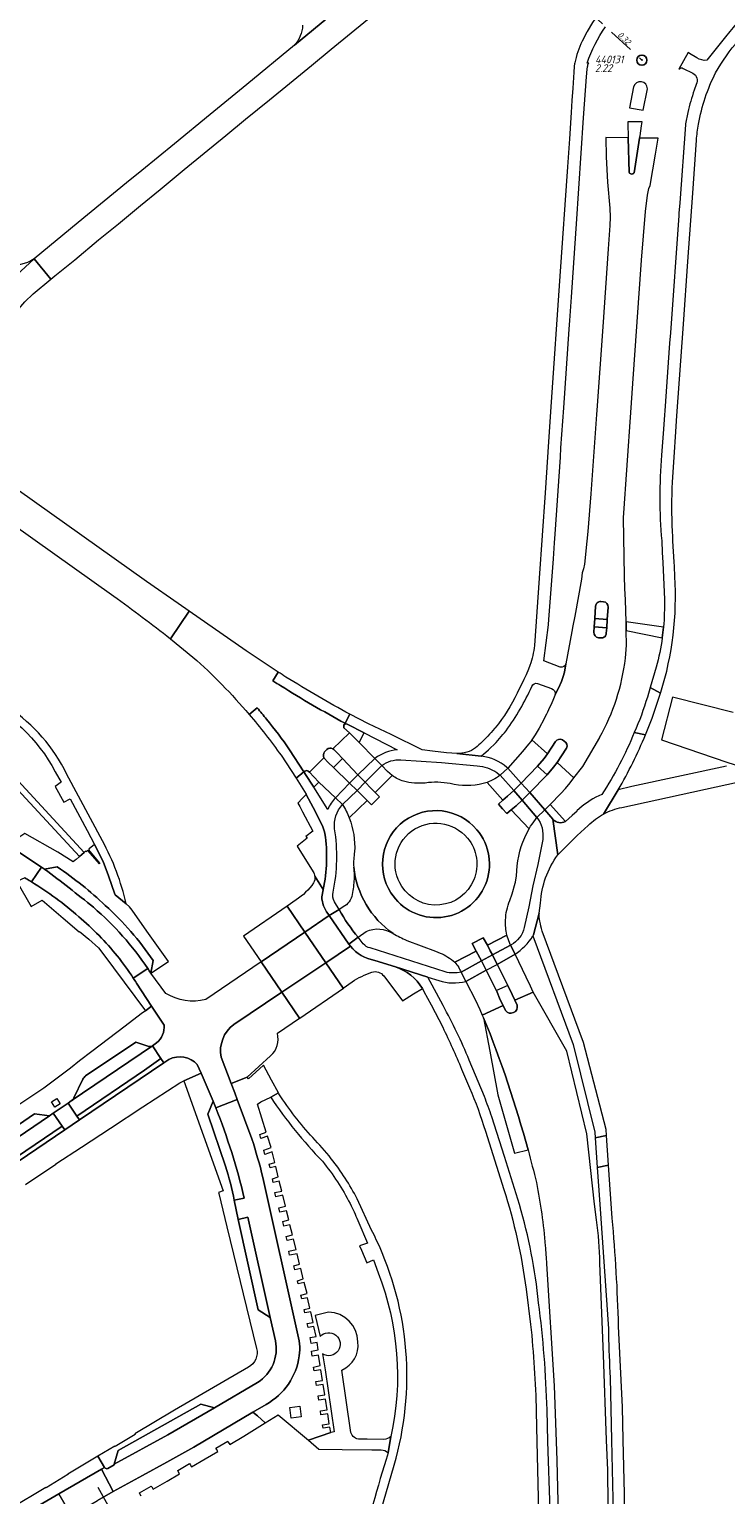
# Model space of a CAD drawing. Extents: x 148869 to 161638, y 453607 to 469810.
# Tile 459 of 656: x 155647 to 155783, y 463292 to 463579. Entities that reach past the tile are written whole.
import ezdxf
from ezdxf.enums import TextEntityAlignment as Align
from ezdxf.lldxf.tags import DXFTag

# ---------------------------------------------------------------- set-up
doc = ezdxf.new("R2010")
doc.units = 0
doc.header["$PDMODE"] = 32
doc.header["$PDSIZE"] = 2
doc.linetypes.add('RI-HWA', pattern=[7.4, 5, -2.4])
doc.layers.get('0').update_dxf_attribs({"linetype": 'CONTINUOUS'})
for name, color, linetype in [('B-OI-RI-BOB-T18-niet meenemen', 252, 'CONTINUOUS'), ('B-OI-RI-HWA-PUTDEKSELHOOGTE-T25-niet meenemen', 252, 'CONTINUOUS'), ('B-OI-RI-HWA-PUTNUMMER-T25-niet meenemen', 252, 'CONTINUOUS'), ('B-OI-RI-HWA_TRANSPORTLEIDING-G-niet meenemen', 252, 'RI-HWA'), ('gs rwa', 252, 'CONTINUOUS')]:
    doc.layers.add(name, color=color, linetype=linetype)
for name, color, linetype, lineweight in [('B-OI-RI-PERSLEIDING-G-niet meenemen', 190, 'RI-PERS', 18), ('B-RO-VH-VERHARDING_ASFALT-GV', 251, 'CONTINUOUS', 18), ('B-RO-VH-VERHARDING_STRAATBAKSTEEN-GV', 251, 'CONTINUOUS', 18)]:
    doc.layers.add(name, color=color, linetype=linetype, lineweight=lineweight)
doc.styles.add('iso15', font='ISO.shx', dxfattribs={"oblique": 15})
doc.styles.add('NLCS-ISO-M750_CURSIEF', font='NLCS-ISO.ttf', dxfattribs={"oblique": 15})
tags = doc.linetypes.add('RI-PERS', pattern='A,7,-2,["P",Standard,S=1.8,R=0,X=-0.5,Y=-0.9],-2,7,-2,[102,NLCS.SHX,S=1,R=180,X=0,Y=0],-2', length=22).pattern_tags.tags
tags[6] = DXFTag(74, 10)

# ---------------------------------------------------------------- blocks, each defined once
blk = doc.blocks.new('ACMAP_ANN_TEMPLATE_nap-r')
at = {"color": 0, "linetype": 'ByBlock', "style": 'iso15', "oblique": 15}
blk.add_attdef('nap-r', text='', height=1.2, dxfattribs=at).set_placement((-4.1, 0.2), align=Align.RIGHT)
blk = doc.blocks.new('ACMAP_ANN_TEMPLATE_puth-rwa')
at = {"color": 0, "linetype": 'ByBlock', "style": 'iso15', "oblique": 15}
blk.add_attdef('puth-rwa', (-2.7, -4.4), '', height=1.5, dxfattribs=at)
blk = doc.blocks.new('ACMAP_ANN_TEMPLATE_putnr-rwa')
at = {"color": 0, "linetype": 'ByBlock', "style": 'iso15', "oblique": 15}
blk.add_attdef('putnr-rwa', (-2.7, -2.7), '', height=1.5, dxfattribs=at)

msp = doc.modelspace()

# ---------------------------------------------------------------- linework, layer by layer
at = {"layer": 'B-OI-RI-HWA_TRANSPORTLEIDING-G-niet meenemen'}
msp.add_line((155733.8, 463603.42), (155766.86, 463572.79), dxfattribs=at)
at = {"layer": 'B-OI-RI-PERSLEIDING-G-niet meenemen'}
msp.add_line((155660.3, 463293.31), (155671.02, 463274.06), dxfattribs=at)
at = {"layer": 'B-RO-VH-VERHARDING_ASFALT-GV', "flags": 128}
for points in [[(155783.14, 463604.89), (155779.64, 463607.77), (155760.81, 463584.9), (155758.58, 463582.09), (155757.21, 463580.18), (155756.16, 463578.39), (155756.1, 463578.28), (155755.15, 463576.48)], [(155785.81, 463576.69), (155788.61, 463580.13), (155797.62, 463591.01), (155795.89, 463592.56), (155785.66, 463580.3), (155784.73, 463579.18), (155784.08, 463578.39), (155783.25, 463577.35), (155779.62, 463572.75)], [(155776.21, 463574.12), (155775.95, 463574.28), (155774.1, 463570.99)], [(155777.62, 463573.23), (155776.21, 463574.12)], [(155753.59, 463571.57), (155753.55, 463570.46), (155753.34, 463567.32), (155753.17, 463564.89), (155753.01, 463562.56), (155752.66, 463557.36), (155752.28, 463551.9), (155750.8, 463530.51), (155749.05, 463504.89), (155748.58, 463498.07), (155747.9, 463488.08), (155746.76, 463471.37), (155745.84, 463458.15)], [(155750.88, 463453.92), (155747.66, 463455.17), (155748.55, 463462.2), (155748.56, 463462.2), (155748.57, 463462.34), (155748.7, 463464.1), (155749.53, 463475.13), (155749.74, 463478.25), (155749.86, 463479.99), (155750.9, 463495.02), (155751.02, 463496.85), (155751.57, 463504.71), (155752.63, 463520.1), (155752.75, 463521.79), (155753.06, 463526.36), (155753.9, 463538.83), (155754.03, 463540.75), (155755.43, 463561.47), (155755.62, 463564.18), (155756.01, 463569.54), (155756.15, 463571.04), (155756.22, 463571.5)], [(155756.45, 463572.22), (155756.16, 463572.22)], [(155774.96, 463571.18), (155776.85, 463570.24)], [(155765.25, 463567.59), (155764.42, 463563.43)], [(155764.42, 463563.43), (155767.14, 463563), (155767.96, 463567.19)], [(155777.51, 463568.03), (155777.12, 463566.89)], [(155775.87, 463562.56), (155775.43, 463560.32), (155775.4, 463560.16), (155775.42, 463560.15), (155774.27, 463544.82), (155774.12, 463542.8), (155774.09, 463542.39), (155772.45, 463519.39), (155772.31, 463517.39), (155771.36, 463504.11), (155771.31, 463503.33), (155771.11, 463500.55), (155770.74, 463495.41)], [(155765.34, 463550.75), (155766.43, 463557.54), (155766.5, 463557.95), (155766.82, 463559.92), (155766.95, 463560.69), (155764.11, 463560.72), (155764.13, 463559.91), (155764.18, 463558.09), (155764.19, 463557.58)], [(155764.19, 463557.58), (155759.79, 463557.65), (155759.87, 463553.87), (155760.16, 463548.86), (155760.58, 463543.8), (155760.64, 463542.03), (155760.6, 463540.39), (155760.28, 463535.84), (155759.2, 463520.58), (155758.02, 463504.26), (155757.95, 463503.4), (155756.84, 463487.85), (155756.28, 463480.49), (155756.11, 463478.61), (155755.6, 463474.09), (155755.44, 463473.2), (155755.2, 463472.4), (155755.02, 463471.18), (155753.71, 463463.93), (155753.37, 463462.04), (155753.16, 463460.89), (155751.98, 463454.54), (155751.68, 463452.93), (155751.45, 463452.06), (155751.13, 463451.12), (155750.55, 463449.78), (155749.91, 463448.56), (155749.82, 463448.34), (155749.42, 463447.4)], [(155763.64, 463455.65), (155763.8, 463457.38), (155763.87, 463458.22), (155763.81, 463461.07), (155763.77, 463462.8), (155763.68, 463467.09), (155763.53, 463469.33), (155763.43, 463471.73), (155763.25, 463483.14), (155764.68, 463503.79), (155765.07, 463509.49), (155766.82, 463533.59), (155767.56, 463543.13), (155767.97, 463546.35), (155768.24, 463547.63), (155768.48, 463548.27), (155769.52, 463554.4), (155770.04, 463557.48), (155766.43, 463557.54), (155765.34, 463550.75)], [(155764.19, 463557.58), (155764.38, 463550.78)], [(155764.38, 463550.78), (155764.19, 463557.58)], [(155772.87, 463490.14), (155773.23, 463496), (155773.43, 463499.02), (155773.73, 463503.16), (155775.01, 463521.08), (155775.88, 463533.33), (155776.82, 463546.73), (155777.56, 463557.1)], [(155773.31, 463471.65), (155773.24, 463473.61), (155773.18, 463474.55), (155772.95, 463478.56), (155772.96, 463479.57), (155772.87, 463480.5)], [(155770.75, 463478.66), (155770.85, 463476.35), (155770.94, 463474.39), (155771.27, 463467.15)], [(155757.81, 463465.87), (155757.64, 463463.46), (155760.09, 463463.23), (155760.25, 463465.66)], [(155757.64, 463463.46), (155757.81, 463465.87)], [(155759.34, 463466.74), (155758.83, 463466.78)], [(155758.83, 463466.78), (155759.34, 463466.74)], [(155760.25, 463465.66), (155760.09, 463463.23), (155759.98, 463461.61), (155759.9, 463460.58)], [(155689.37, 463457.14), (155678.2, 463464.85), (155674.51, 463459.49), (155678.91, 463455.89)], [(155757.45, 463460.75), (155757.52, 463461.8), (155757.64, 463463.46)], [(155759.9, 463460.58), (155759.98, 463461.61), (155757.52, 463461.8), (155757.45, 463460.75)], [(155758.36, 463459.66), (155758.86, 463459.64)], [(155758.86, 463459.64), (155758.36, 463459.66)], [(155771.1, 463461.78), (155770.86, 463459.66)], [(155744.94, 463454.27), (155744.65, 463453.55), (155744.17, 463452.41), (155743.75, 463451.49), (155742.43, 463448.82)], [(155749.91, 463448.56), (155750.55, 463449.78), (155751.13, 463451.12), (155751.45, 463452.06), (155751.68, 463452.93), (155751.98, 463454.54)], [(155769.67, 463453.91), (155768.49, 463449.92), (155770.53, 463448.82), (155770.58, 463448.99)], [(155695.6, 463452.96), (155694.59, 463451.23)], [(155694.59, 463451.23), (155695.6, 463452.96)], [(155746.45, 463450.72), (155749.17, 463449.72)], [(155767.59, 463440.69), (155768.86, 463443.93), (155770.53, 463448.82), (155768.49, 463449.92), (155767.94, 463448.06)], [(155784.75, 463445.02), (155772.88, 463448.02), (155770.68, 463439.67), (155783.53, 463435.33), (155792.11, 463432.6), (155793.1, 463432.62), (155794.27, 463432.59)], [(155691.51, 463445.93), (155689.94, 463444.66)], [(155689.94, 463444.66), (155691.51, 463445.93)], [(155706.31, 463437.91), (155709.6, 463441.08), (155708.5, 463442.05)], [(155708.48, 463442.53), (155708.5, 463442.57), (155708.71, 463442.93)], [(155708.5, 463442.57), (155708.48, 463442.53)], [(155735.4, 463436.48), (155730.61, 463437.03), (155729.61, 463437.08), (155728.61, 463437.17), (155725.85, 463437.44), (155723.84, 463437.71), (155717.77, 463440.72), (155713.33, 463442.85), (155709.68, 463444.68), (155708.71, 463442.93), (155708.5, 463442.57)], [(155708.5, 463442.05), (155709.6, 463441.08), (155710.43, 463440.23), (155711.46, 463439.17), (155712.48, 463441.05), (155709.11, 463442.76)], [(155708.71, 463442.93), (155709.68, 463444.68)], [(155709.11, 463442.76), (155712.48, 463441.05), (155718.94, 463437.74)], [(155738.13, 463442.04), (155737.98, 463441.88)], [(155747.72, 463443.78), (155746.76, 463441.99), (155745.99, 463440.69), (155745.32, 463439.68), (155748.4, 463436.93), (155749.97, 463439.35)], [(155730.61, 463437.03), (155735.4, 463436.48), (155736.79, 463437.7), (155738.29, 463439.17), (155739.63, 463440.7), (155739.93, 463441.06), (155740.27, 463441.47)], [(155749.97, 463439.35), (155748.4, 463436.93)], [(155752.09, 463438.08), (155751.12, 463436.54), (155750.27, 463435.26), (155753.54, 463432.22), (155755.28, 463434.49), (155758.61, 463440.12), (155758.59, 463440.14)], [(155751.65, 463439.44), (155751.29, 463439.67)], [(155751.29, 463439.67), (155751.65, 463439.44)], [(155767.59, 463440.69), (155765.38, 463441.1)], [(155765.38, 463441.1), (155767.59, 463440.69)], [(155696.18, 463436.65), (155699.14, 463432.17), (155700.66, 463433.39), (155697.86, 463437.74)], [(155697.86, 463437.74), (155700.66, 463433.39), (155700.85, 463433.55)], [(155704.55, 463436.15), (155705.43, 463435.25), (155706.48, 463434.28), (155708.23, 463436.02), (155707.21, 463437.07), (155706.53, 463437.77), (155706.31, 463437.91)], [(155705.15, 463437.8), (155704.7, 463437.35)], [(155704.7, 463437.35), (155705.15, 463437.8)], [(155748.4, 463436.93), (155747.73, 463436.06), (155746.39, 463434.55), (155748.28, 463432.84), (155749.54, 463434.32), (155750.27, 463435.26), (155751.12, 463436.54), (155752.09, 463438.08)], [(155651.94, 463433.44), (155653.12, 463431.38), (155651.9, 463430.54), (155653.62, 463427.47), (155654.86, 463428.13), (155658.21, 463421.92), (155659.62, 463419.17), (155661.3, 463415.86), (155662.39, 463413.03), (155663.59, 463409.48), (155663.65, 463409.31), (155665.85, 463407.58)], [(155700.85, 463433.55), (155700.66, 463433.39), (155699.14, 463432.17), (155701.08, 463429.03), (155701.1, 463429), (155702.49, 463426.45), (155704.31, 463422.82)], [(155701.49, 463433.56), (155701.73, 463433.35), (155704.55, 463436.15)], [(155702.58, 463430.41), (155703.61, 463431.42), (155702.58, 463432.47), (155701.73, 463433.35), (155701.49, 463433.56)], [(155714.57, 463436.06), (155715.9, 463434.64)], [(155719.65, 463435.76), (155727.64, 463435.24), (155734.6, 463434.62)], [(155738.47, 463433.26), (155738.99, 463432.85), (155739.1, 463432.74), (155740.58, 463434.12), (155740.43, 463434.27)], [(155783.44, 463434.53), (155764.89, 463430.52), (155762.24, 463429.88), (155759.38, 463425.15)], [(155661.17, 463419.92), (155654.15, 463433)], [(155700.86, 463433.07), (155702.58, 463430.41)], [(155705.35, 463426.06), (155702.58, 463430.41), (155700.86, 463433.07)], [(155717.92, 463432.7), (155714.64, 463429.4), (155715.48, 463428.55), (155713.9, 463426.97), (155713.07, 463427.78), (155709.55, 463424.38)], [(155730.11, 463430.97), (155729.33, 463431.11)], [(155737.67, 463431.88), (155736.58, 463431.35), (155739.65, 463427.88), (155740.55, 463428.63), (155741.78, 463429.75), (155739.1, 463432.74)], [(155744.77, 463422.25), (155741.25, 463425.99), (155740.38, 463425.24), (155739.58, 463426.15), (155738.78, 463427.06), (155739.65, 463427.88), (155736.58, 463431.35)], [(155762.92, 463426.46), (155788.28, 463432.01)], [(155708.21, 463427.02), (155706.83, 463428.33)], [(155713.07, 463427.78), (155711.06, 463429.77), (155708.21, 463427.02)], [(155709.55, 463424.38), (155713.07, 463427.78)], [(155759.38, 463425.15), (155762.24, 463429.88)], [(155750.37, 463417.16), (155749.45, 463424.13), (155747.87, 463425.97), (155746.31, 463424.47)], [(155751.91, 463423.72), (155748.91, 463427), (155747.87, 463425.97), (155749.45, 463424.13)], [(155754.67, 463426.27), (155754.11, 463425.79), (155754.18, 463425.72), (155753.23, 463424.88), (155751.91, 463423.72)], [(155749.45, 463424.13), (155750.37, 463417.16), (155754.17, 463420.95), (155756.35, 463422.89)], [(155747.43, 463420.15), (155746.5, 463415.24), (155745.52, 463411.1), (155744.72, 463406.98), (155743.81, 463402.92)], [(155710.41, 463414.78), (155710.49, 463412.78)], [(155740.99, 463408.21), (155741.43, 463409.5), (155742.04, 463411.6), (155742.08, 463411.84), (155742.28, 463413.04), (155742.43, 463415.04)], [(155704.42, 463410.36), (155704.42, 463410.34), (155704.14, 463408.91)], [(155705.31, 463405.65), (155705.58, 463405.26), (155707.53, 463406.45), (155706.62, 463407.98)], [(155745.64, 463401.49), (155746.77, 463405.73), (155747, 463407.72)], [(155707.53, 463406.45), (155705.58, 463405.26), (155709.48, 463399.69)], [(155708.7, 463407.15), (155707.53, 463406.45)], [(155746.77, 463405.73), (155745.64, 463401.49)], [(155711.29, 463401.01), (155712.85, 463402.14)], [(155745.5, 463401.27), (155753.4, 463380.02), (155757.62, 463362.85), (155757.71, 463361.72), (155759.92, 463362.19), (155759.84, 463363.38), (155755.46, 463380.39), (155747.36, 463402.24)], [(155709.48, 463399.69), (155711.29, 463401.01)], [(155712.29, 463399.73), (155711.29, 463401.01), (155709.48, 463399.69), (155709.77, 463399.28)], [(155728.36, 463394.24), (155713.61, 463398.93)], [(155720.79, 463400.42), (155726.42, 463398.29), (155727.32, 463397.91)], [(155730.2, 463396.12), (155734.41, 463398.33), (155733.61, 463399.8), (155735.76, 463400.93), (155736.61, 463399.47), (155740.43, 463401.46)], [(155741.23, 463399.52), (155741.15, 463399.48), (155742.01, 463397.69)], [(155714.52, 463396.5), (155718.6, 463395.24), (155724.9, 463393.24)], [(155735.44, 463396.41), (155734.41, 463398.33), (155730.2, 463396.12)], [(155731.44, 463394.21), (155735.44, 463396.41)], [(155727.91, 463387.65), (155724.9, 463393.24), (155718.6, 463395.24)], [(155724.9, 463393.24), (155727.1, 463392.53)], [(155732.35, 463392.39), (155731.44, 463394.21)], [(155723.87, 463391.02), (155724.17, 463390.4), (155725.59, 463387.79), (155727.84, 463383.4)], [(155741.99, 463388.72), (155741.43, 463389.79), (155740.62, 463391.6), (155738.38, 463390.61), (155739.11, 463388.75), (155739.72, 463387.68), (155740.15, 463386.68)], [(155740.15, 463386.68), (155739.72, 463387.68), (155735.57, 463385.74), (155735.85, 463385.26)], [(155757.98, 463345.69), (155757.61, 463348.73), (155756.09, 463362.53), (155752.14, 463378.71), (155745.54, 463390.27), (155741.99, 463388.72), (155742.43, 463387.72)], [(155742.43, 463387.72), (155741.99, 463388.72)], [(155735.85, 463385.26), (155737.06, 463378.69)], [(155736.04, 463369.84), (155733.04, 463376.98)], [(155737.06, 463378.69), (155738.64, 463370.19), (155741.94, 463358.72), (155744.57, 463359.38)], [(155731.55, 463375.21), (155733.12, 463371.52)], [(155695.77, 463370.35), (155695.67, 463370.53), (155694.15, 463369.7)], [(155742.88, 463348.66), (155739.98, 463358.12), (155737.5, 463365.88)], [(155736.2, 463363.08), (155739.83, 463351.65)], [(155761.05, 463346.04), (155760.33, 463356.41), (155758.13, 463355.92), (155758.66, 463348.77), (155760.31, 463324.36)], [(155713.92, 463343.65), (155711.1, 463349.78)], [(155711.21, 463345.58), (155713.14, 463341.13), (155711.55, 463340.61), (155711.93, 463339.73)], [(155711.93, 463339.73), (155712.98, 463337.29), (155714.31, 463337.83), (155715.2, 463335.29)], [(155748.18, 463337.06), (155749.68, 463313.18), (155750.08, 463302.3), (155750.22, 463298.59), (155750.37, 463290.55), (155750.4, 463283.53)], [(155760.31, 463283.27), (155760.17, 463296.66), (155759.96, 463302.54), (155759.38, 463319.28), (155758.62, 463337.22)], [(155744.18, 463332.1), (155745.07, 463325.22)], [(155763.58, 463269.91), (155763.6, 463279.56), (155763.43, 463292), (155763.2, 463302.63), (155763.07, 463309), (155762.29, 463324.87)], [(155760.58, 463315.85), (155760.64, 463314.74), (155760.93, 463302.57), (155761.2, 463291.04), (155761.35, 463276.84)], [(155746.16, 463308.14), (155746.31, 463302.21), (155746.64, 463288.57), (155746.82, 463275.63), (155746.57, 463258.98), (155746.1, 463250.84), (155745.08, 463239.32), (155744.52, 463235.17), (155742.77, 463225.55)], [(155744.99, 463225.78), (155746.37, 463232.89), (155746.81, 463235.98), (155748.11, 463248.22), (155748.33, 463250.95), (155748.98, 463266.43), (155749.14, 463276.23), (155748.87, 463288.85), (155748.47, 463302.26), (155748.28, 463308.47)], [(155717.7, 463303.23), (155717.13, 463300.04)], [(155713.6, 463281.23), (155718.33, 463297.66)]]:
    msp.add_lwpolyline(points, dxfattribs=at)
at = {"layer": 'B-RO-VH-VERHARDING_ASFALT-GV'}
for points in [[(155756.16, 463572.22, -0.072013), (155759.74, 463579.29)], [(155755.15, 463576.48, 0.063019), (155753.71, 463572.23)], [(155781.32, 463570.32, -0.044086), (155785.81, 463576.69)], [(155753.71, 463572.23, 0.010545), (155753.59, 463571.57)], [(155756.22, 463571.5, -0.098288), (155756.45, 463572.22)], [(155774.1, 463570.99, -0.402017), (155774.96, 463571.18)], [(155779.62, 463572.75, -0.165391), (155777.62, 463573.23)], [(155767.96, 463567.19, 0.850909), (155765.25, 463567.59)], [(155776.85, 463570.24, -0.411904), (155777.51, 463568.03)], [(155777.96, 463560.25, -0.073864), (155781.32, 463570.32)], [(155777.12, 463566.89, 0.027764), (155775.87, 463562.56)], [(155777.56, 463557.1, -0.022501), (155777.96, 463560.25)], [(155764.38, 463550.78, 0.592734), (155765.34, 463550.75)], [(155765.34, 463550.75, -0.592734), (155764.38, 463550.78)], [(155770.74, 463495.41, 0.042699), (155770.75, 463478.66)], [(155772.87, 463480.5, -0.027501), (155772.87, 463490.14)], [(155770.58, 463448.99, 0.092715), (155773.31, 463471.65)], [(155758.83, 463466.78, 0.41854), (155757.81, 463465.87)], [(155757.81, 463465.87, -0.41854), (155758.83, 463466.78)], [(155760.25, 463465.66, 0.389619), (155759.34, 463466.74)], [(155759.34, 463466.74, -0.389619), (155760.25, 463465.66)], [(155771.27, 463467.15, -0.029976), (155771.1, 463461.78)], [(155757.45, 463460.75, 0.390195), (155758.36, 463459.66)], [(155758.36, 463459.66, -0.390195), (155757.45, 463460.75)], [(155758.86, 463459.64, 0.430299), (155759.9, 463460.58)], [(155759.9, 463460.58, -0.430299), (155758.86, 463459.64)], [(155770.86, 463459.66, -0.032632), (155769.67, 463453.91)], [(155695.6, 463452.96, -0.009237), (155689.37, 463457.14)], [(155745.84, 463458.15, -0.04801), (155744.94, 463454.27)], [(155678.91, 463455.89, -0.035849), (155689.94, 463444.66)], [(155751.98, 463454.54, -0.386035), (155750.88, 463453.92)], [(155758.59, 463440.14, 0.098547), (155763.64, 463455.65)], [(155694.59, 463451.23, 0.002451), (155696.12, 463450.25)], [(155696.12, 463450.25, -0.002451), (155694.59, 463451.23)], [(155697.13, 463451.98, -0.002283), (155695.6, 463452.96)], [(155709.68, 463444.68, -0.015113), (155697.13, 463451.98)], [(155745.31, 463450.14, -0.403276), (155746.45, 463450.72)], [(155636.38, 463447.97, -0.168223), (155651.94, 463433.44)], [(155696.12, 463450.25, 0.015083), (155708.71, 463442.93)], [(155708.71, 463442.93, -0.015083), (155696.12, 463450.25)], [(155742.43, 463448.82, -0.060677), (155738.13, 463442.04)], [(155740.27, 463441.47, 0.051116), (155745.31, 463450.14)], [(155749.17, 463449.72, -0.322151), (155749.91, 463448.56)], [(155767.94, 463448.06, -0.032241), (155765.38, 463441.1)], [(155654.15, 463433, 0.133721), (155642.87, 463445.96)], [(155693.33, 463443.73, 0.006732), (155691.51, 463445.93)], [(155691.51, 463445.93, -0.006732), (155693.33, 463443.73)], [(155749.42, 463447.4, -0.010164), (155747.72, 463443.78)], [(155689.94, 463444.66, -0.023157), (155696.18, 463436.65)], [(155697.86, 463437.74, 0.016731), (155693.33, 463443.73)], [(155693.33, 463443.73, -0.016731), (155697.86, 463437.74)], [(155708.48, 463442.53, 0.127072), (155708.5, 463442.05)], [(155708.5, 463442.05, -0.127072), (155708.48, 463442.53)], [(155709.11, 463442.76, 0.378586), (155708.5, 463442.57)], [(155708.5, 463442.57, -0.378586), (155709.11, 463442.76)], [(155736.69, 463440.42, -0.026524), (155734.3, 463438.13)], [(155737.98, 463441.88, -0.015327), (155736.69, 463440.42)], [(155751.29, 463439.67, 0.41294), (155749.97, 463439.35)], [(155749.97, 463439.35, -0.41294), (155751.29, 463439.67)], [(155752.09, 463438.08, 0.4116), (155751.65, 463439.44)], [(155751.65, 463439.44, -0.4116), (155752.09, 463438.08)], [(155765.38, 463441.1, -0.051056), (155758.99, 463429.01)], [(155762.24, 463429.88, 0.030199), (155767.59, 463440.69)], [(155704.7, 463437.35, 0.215018), (155704.55, 463436.15)], [(155704.55, 463436.15, -0.215018), (155704.7, 463437.35)], [(155706.31, 463437.91, 0.315231), (155705.15, 463437.8)], [(155705.15, 463437.8, -0.315231), (155706.31, 463437.91)], [(155718.94, 463437.74, 0.130763), (155714.57, 463436.06)], [(155734.3, 463438.13, -0.172465), (155730.61, 463437.03)], [(155740.43, 463434.27, 0.157109), (155735.4, 463436.48)], [(155700.85, 463433.55, 0.300417), (155700.86, 463433.07)], [(155700.86, 463433.07, -0.300417), (155700.85, 463433.55)], [(155701.49, 463433.56, 0.329117), (155700.85, 463433.55)], [(155700.85, 463433.55, -0.329117), (155701.49, 463433.56)], [(155715.9, 463434.64, -0.181228), (155719.65, 463435.76)], [(155734.6, 463434.62, -0.120109), (155738.47, 463433.26)], [(155720.18, 463431.56, -0.077546), (155717.92, 463432.7)], [(155724.43, 463431.22, -0.083957), (155720.18, 463431.56)], [(155729.33, 463431.11, 0.084695), (155724.43, 463431.22)], [(155736.58, 463431.35, -0.12608), (155730.11, 463430.97)], [(155739.1, 463432.74, -0.047901), (155737.67, 463431.88)], [(155706.83, 463428.33, 0.105649), (155705.35, 463426.06)], [(155758.99, 463429.01, 0.067518), (155754.67, 463426.27)], [(155706.67, 463422.26, -0.210031), (155708.21, 463427.02)], [(155708.21, 463427.02, -0.048007), (155709.55, 463424.38)], [(155717.71, 463409.71, -0.938228), (155734.53, 463422.09)], [(155756.35, 463422.89, -0.071883), (155759.38, 463425.15)], [(155759.38, 463425.15, -0.071681), (155762.92, 463426.46)], [(155704.31, 463422.82, -0.056014), (155704.76, 463421.31)], [(155706.4, 463409.87, 0.08988), (155706.67, 463422.26)], [(155709.55, 463424.38, -0.109773), (155710.57, 463417.78)], [(155734.53, 463422.09, -1.070333), (155717.71, 463409.71)], [(155742.43, 463415.04, -0.10375), (155744.77, 463422.25)], [(155746.31, 463424.47, -0.198728), (155747.43, 463420.15)], [(155749.45, 463424.13, 0.360507), (155751.91, 463423.72)], [(155751.91, 463423.72, -0.360507), (155749.45, 463424.13)], [(155665.85, 463407.58, 0.068895), (155661.17, 463419.92)], [(155704.76, 463421.31, -0.09134), (155704.42, 463410.36)], [(155710.57, 463417.78, 0.051662), (155710.41, 463414.78)], [(155747, 463407.72, -0.143153), (155750.37, 463417.16)], [(155718.11, 463401.76, -0.215972), (155710.41, 463414.78)], [(155710.41, 463414.78, 0.215972), (155718.11, 463401.76)], [(155710.49, 463412.78, -0.034472), (155710.2, 463409.79)], [(155704.14, 463408.91, 0.126276), (155705.31, 463405.65)], [(155706.62, 463407.98, -0.195726), (155706.4, 463409.87)], [(155710.2, 463409.79, -0.209855), (155708.7, 463407.15)], [(155740.15, 463404.4, -0.087866), (155740.99, 463408.21)], [(155707.53, 463406.45, 0.044131), (155711.29, 463401.01)], [(155711.29, 463401.01, -0.044131), (155707.53, 463406.45)], [(155746.85, 463404.15, -0.085539), (155746.77, 463405.73)], [(155712.85, 463402.14, -0.260269), (155718.11, 463401.76)], [(155740.43, 463401.46, -0.061919), (155740.15, 463404.4)], [(155743.81, 463402.92, -0.213882), (155741.23, 463399.52)], [(155747.36, 463402.24, -0.005278), (155746.85, 463404.15)], [(155709.77, 463399.28, 0.19238), (155714.52, 463396.5)], [(155713.61, 463398.93, -0.177318), (155712.29, 463399.73)], [(155718.11, 463401.76, 0.032042), (155720.79, 463400.42)], [(155742.01, 463397.69, 0.106711), (155745.5, 463401.27)], [(155745.5, 463401.27, 0.008531), (155745.64, 463401.49)], [(155745.64, 463401.49, -0.008531), (155745.5, 463401.27)], [(155727.32, 463397.91, -0.095739), (155730.2, 463396.12)], [(155730.2, 463396.12, -0.063616), (155730.98, 463395.13)], [(155718.6, 463395.24, -0.175351), (155723.87, 463391.02)], [(155731.44, 463394.21, -0.124474), (155728.36, 463394.24)], [(155730.98, 463395.13, -0.02125), (155731.44, 463394.21)], [(155727.1, 463392.53, 0.142888), (155732.35, 463392.39)], [(155733.04, 463376.98, 0.029741), (155727.91, 463387.65)], [(155740.15, 463386.68, 0.82602), (155742.43, 463387.72)], [(155742.43, 463387.72, -0.82602), (155740.15, 463386.68)], [(155744.57, 463359.38, 0.030754), (155735.85, 463385.26)], [(155735.85, 463385.26, -0.030754), (155744.57, 463359.38)], [(155727.84, 463383.4, -0.016272), (155731.55, 463375.21)], [(155702.39, 463361.78, -0.043365), (155695.77, 463370.35)], [(155733.12, 463371.52, -0.026676), (155736.2, 463363.08)], [(155694.15, 463369.7, 0.044475), (155704.27, 463357.16)], [(155737.5, 463365.88, -0.013193), (155736.04, 463369.84)], [(155706.02, 463357.66, 0.027727), (155702.39, 463361.78)], [(155744.57, 463359.38, -0.007365), (155746.19, 463352.99)], [(155704.27, 463357.16, -0.053993), (155709.7, 463348.86)], [(155711.1, 463349.78, 0.04725), (155706.02, 463357.66)], [(155746.19, 463352.99, -0.028472), (155747.94, 463340.62)], [(155739.83, 463351.65, -0.044922), (155744.18, 463332.1)], [(155709.7, 463348.86, -0.019775), (155711.21, 463345.58)], [(155746.64, 463329.44, 0.04575), (155742.88, 463348.66)], [(155758.62, 463337.22, 0.032928), (155757.98, 463345.69)], [(155762.29, 463324.87, 0.017004), (155761.05, 463346.04)], [(155714.84, 463341.8, 0.008015), (155713.92, 463343.65)], [(155718.33, 463297.66, 0.183649), (155714.84, 463341.8)], [(155747.94, 463340.62, -0.008126), (155748.18, 463337.06)], [(155715.2, 463335.29, -0.14771), (155717.7, 463303.23)], [(155748.28, 463308.47, 0.025696), (155746.64, 463329.44)], [(155745.07, 463325.22, -0.019844), (155746.16, 463308.14)], [(155760.31, 463324.36, 0.006581), (155760.58, 463315.85)], [(155717.13, 463300.04, 0.015856), (155711.54, 463279.79)]]:
    msp.add_lwpolyline(points, format="xyb", dxfattribs=at)
at = {"layer": 'B-RO-VH-VERHARDING_ASFALT-GV', "flags": 128}
for points in [[(155759.98, 463461.61), (155760.09, 463463.23), (155757.64, 463463.46), (155757.52, 463461.8)], [(155709.6, 463441.08), (155706.31, 463437.91), (155706.53, 463437.77), (155707.21, 463437.07), (155708.23, 463436.02), (155711.21, 463432.84), (155714.57, 463436.06), (155711.46, 463439.17), (155710.43, 463440.23)], [(155746.39, 463434.55), (155747.73, 463436.06), (155748.4, 463436.93), (155745.32, 463439.68), (155745.08, 463439.36), (155744.67, 463438.81), (155743.46, 463437.39), (155740.58, 463434.12), (155743.23, 463431.19)], [(155701.73, 463433.35), (155702.58, 463432.47), (155703.61, 463431.42), (155706.83, 463428.33), (155709.6, 463431.18), (155706.48, 463434.28), (155705.43, 463435.25), (155704.55, 463436.15)], [(155715.9, 463434.64), (155714.57, 463436.06), (155711.21, 463432.84), (155712.67, 463431.37)], [(155717.92, 463432.7), (155717.03, 463433.51), (155715.9, 463434.64), (155712.67, 463431.37), (155713.79, 463430.23), (155714.64, 463429.4)], [(155741.78, 463429.75), (155743.23, 463431.19), (155740.58, 463434.12), (155739.1, 463432.74)], [(155748.28, 463432.84), (155744.9, 463429.36), (155747.87, 463425.97), (155748.91, 463427), (155751, 463429.17), (155751.91, 463430.13), (155752.79, 463431.24), (155753.54, 463432.22), (155750.27, 463435.26), (155749.54, 463434.32)], [(155706.83, 463428.33), (155708.21, 463427.02), (155711.06, 463429.77), (155709.6, 463431.18)], [(155712.67, 463431.37), (155711.21, 463432.84), (155709.6, 463431.18), (155711.06, 463429.77)], [(155713.07, 463427.78), (155713.9, 463426.97), (155715.48, 463428.55), (155714.64, 463429.4), (155713.79, 463430.23), (155712.67, 463431.37), (155711.06, 463429.77)], [(155743.23, 463431.19), (155741.78, 463429.75), (155743.42, 463427.88), (155744.9, 463429.36)], [(155741.78, 463429.75), (155740.55, 463428.63), (155739.65, 463427.88), (155738.78, 463427.06), (155739.58, 463426.15), (155740.38, 463425.24), (155741.25, 463425.99), (155742.21, 463426.79), (155743.42, 463427.88)], [(155743.42, 463427.88), (155742.21, 463426.79), (155741.25, 463425.99), (155744.77, 463422.25), (155745.06, 463422.75), (155745.39, 463423.19), (155746.02, 463424.07), (155746.31, 463424.47)], [(155746.31, 463424.47), (155747.87, 463425.97), (155744.9, 463429.36), (155743.42, 463427.88)], [(155734.41, 463398.33), (155735.44, 463396.41), (155737.6, 463397.59), (155737.14, 463398.38), (155736.61, 463399.47), (155735.76, 463400.93), (155733.61, 463399.8)], [(155736.61, 463399.47), (155737.14, 463398.38), (155737.6, 463397.59), (155741.15, 463399.48), (155740.78, 463400.31), (155740.43, 463401.46)], [(155742.01, 463397.69), (155741.15, 463399.48), (155737.6, 463397.59), (155738.49, 463395.72)], [(155731.44, 463394.21), (155732.35, 463392.39), (155736.39, 463394.58), (155735.44, 463396.41)], [(155737.6, 463397.59), (155735.44, 463396.41), (155736.39, 463394.58), (155738.49, 463395.72)], [(155745.54, 463390.27), (155745.03, 463391.42), (155744.2, 463393.2), (155742.01, 463397.69), (155738.49, 463395.72), (155740.62, 463391.6), (155741.43, 463389.79), (155741.99, 463388.72)], [(155734.26, 463388.71), (155735.09, 463386.86), (155735.57, 463385.74), (155739.72, 463387.68), (155739.11, 463388.75), (155738.38, 463390.61), (155736.39, 463394.58), (155732.35, 463392.39)], [(155758.13, 463355.92), (155760.33, 463356.41), (155759.92, 463362.19), (155757.71, 463361.72)]]:
    msp.add_lwpolyline(points, close=True, dxfattribs=at)
at = {"layer": 'B-RO-VH-VERHARDING_STRAATBAKSTEEN-GV', "flags": 128}
for points in [[(155709.96, 463584.97), (155709.95, 463584.96), (155698.78, 463575.72), (155689.45, 463568.02), (155682.28, 463562.14), (155675.29, 463556.42)], [(155698.78, 463575.72), (155709.95, 463584.96)], [(155675.29, 463556.42), (155668.88, 463551.19), (155665.89, 463548.75), (155656.44, 463541.01), (155647.78, 463533.88), (155651.07, 463529.87), (155651.88, 463530.53), (155655.75, 463533.71), (155660.44, 463537.57), (155664.3, 463540.74), (155668.63, 463544.3), (155672.49, 463547.47), (155677.2, 463551.34), (155681.09, 463554.54), (155685.33, 463558.02), (155689.22, 463561.21), (155693.91, 463565.04), (155697.8, 463568.22), (155702.11, 463571.74), (155705.99, 463574.92), (155713.08, 463580.72)], [(155638.01, 463523.14), (155640.15, 463526.16), (155642.2, 463528.61), (155643.92, 463530.28), (155644.36, 463530.67), (155647.78, 463533.88)], [(155674.51, 463459.49), (155678.2, 463464.85), (155676.03, 463466.36), (155669.83, 463470.72), (155635.11, 463495.32), (155631.64, 463490.41), (155663.39, 463467.84)], [(155643.73, 463430.81), (155656.67, 463416.85), (155657.61, 463417.64), (155644.7, 463431.68)], [(155700.38, 463428.24), (155699.49, 463427.3), (155699.84, 463426.62), (155700.38, 463425.61), (155702.37, 463421.82), (155701.05, 463420.76), (155701.31, 463420.43), (155699.33, 463418.85), (155702.47, 463413.85)], [(155704.31, 463422.82), (155702.49, 463426.45), (155701.1, 463429), (155701.03, 463428.93), (155700.38, 463428.24)], [(155659.62, 463419.17), (155658.6, 463418.31), (155658.45, 463418.13), (155660.37, 463415.86), (155660.68, 463415.49), (155660.6, 463415.37), (155658.3, 463418.04), (155658, 463417.77), (155657.91, 463417.88), (155657.61, 463417.64), (155656.67, 463416.85), (155656.63, 463416.77), (155656.02, 463416.26), (155655.85, 463416.11), (155655.48, 463415.79), (155652.47, 463417.67), (155645.96, 463421.35), (155642.62, 463419.13), (155649.26, 463414.77), (155649.85, 463414.38), (155652.31, 463414.81)], [(155647.29, 463411.87), (155649.26, 463414.77), (155642.62, 463419.13)], [(155671.13, 463396.45), (155670.64, 463394.02), (155674.13, 463396.29), (155669.89, 463402.19), (155667.04, 463406.32), (155666.46, 463406.96), (155665.85, 463407.58), (155663.65, 463409.31), (155663.59, 463409.48), (155662.39, 463413.03), (155661.3, 463415.86), (155659.62, 463419.17)], [(155649.85, 463414.38), (155649.26, 463414.77), (155647.29, 463411.87)], [(155652.31, 463414.81), (155649.85, 463414.38)], [(155645.98, 463412.69), (155644.42, 463411.94), (155647.23, 463407.07), (155649.39, 463408.28), (155653.49, 463404.73), (155656.63, 463402.09), (155656.67, 463402.14), (155658.51, 463400.66), (155660.43, 463398.93), (155661.23, 463397.85), (155669.6, 463386.61), (155670.82, 463387.53)], [(155704.14, 463408.91), (155704.42, 463410.34), (155704.42, 463410.36), (155702.8, 463412.98)], [(155702.8, 463412.98), (155704.42, 463410.36)], [(155699.13, 463408.33), (155697.37, 463407.1), (155700.84, 463402.04), (155705.58, 463405.26), (155705.31, 463405.65)], [(155709.77, 463399.28), (155704.95, 463396.04), (155708.35, 463391.08), (155710.14, 463392.3)], [(155670.64, 463394.02), (155671.13, 463396.45)], [(155686.92, 463383.92), (155696.34, 463390.25), (155692.26, 463396.2), (155681.42, 463388.82)], [(155718.6, 463395.24), (155714.52, 463396.5)], [(155667.22, 463393.03), (155670.06, 463394.9)], [(155670.06, 463394.9), (155667.22, 463393.03)], [(155673.61, 463390.02), (155670.64, 463394.02)], [(155716.3, 463393.44), (155719.96, 463388.6), (155722.15, 463389.97), (155723.87, 463391.02)], [(155670.82, 463387.53), (155667.85, 463392.03)], [(155667.85, 463392.03), (155670.82, 463387.53), (155673.27, 463383.82)], [(155673.27, 463383.82), (155670.82, 463387.53), (155669.6, 463386.61), (155668.8, 463386), (155665.66, 463383.62), (155659.12, 463378.67), (155656.72, 463376.85), (155654.9, 463375.4), (155649.67, 463371.49), (155641.87, 463366.22)], [(155695.45, 463382.21), (155699.8, 463385.2), (155696.34, 463390.25), (155686.92, 463383.92)], [(155655.08, 463368.96), (155670.97, 463379.73)], [(155670.26, 463379.65), (155667.7, 463380.51), (155657.86, 463373.86)], [(155657.86, 463373.86), (155667.7, 463380.51), (155670.26, 463379.65)], [(155670.97, 463379.73), (155671.79, 463380.32)], [(155671.79, 463380.32), (155670.97, 463379.73), (155672.64, 463377.28), (155673.23, 463376.42), (155674.22, 463377.09)], [(155674.22, 463377.09), (155673.23, 463376.42), (155656.68, 463365.25), (155653.79, 463363.28), (155587.51, 463318.37), (155583.15, 463315.41), (155560.7, 463300.17)], [(155646.11, 463352.62), (155652.03, 463356.62), (155652.05, 463356.64), (155657.06, 463359.92), (155662.76, 463363.64), (155669.11, 463367.79), (155676.37, 463372.54), (155677.11, 463372.94), (155680.51, 463374.38), (155679.77, 463376.09)], [(155679.77, 463376.09), (155680.51, 463374.38), (155682.87, 463368.91)], [(155683.38, 463367.65), (155687.61, 463369.27), (155687.12, 463370.59), (155686.43, 463372.4), (155684.45, 463377.52)], [(155684.45, 463377.52), (155686.43, 463372.4), (155689.54, 463373.6)], [(155691.57, 463368.32), (155692.22, 463368.77), (155694.15, 463369.7), (155695.67, 463370.53), (155694.32, 463373.03), (155692.72, 463375.96), (155689.83, 463373.29), (155689.54, 463373.6), (155686.43, 463372.4), (155687.12, 463370.59), (155687.61, 463369.27), (155690.46, 463361.58)], [(155689.54, 463373.6), (155694.14, 463377.83)], [(155657.35, 463373.26), (155655.61, 463369.55)], [(155655.61, 463369.55), (155657.35, 463373.26)], [(155685.28, 463356.18), (155681.8, 463366.38), (155682.87, 463368.91), (155680.51, 463374.38), (155677.11, 463372.94), (155684.85, 463351.38), (155683.95, 463351.03), (155683.99, 463350.83), (155685.56, 463344.34), (155691.37, 463320.51)], [(155543.55, 463294.87), (155545.16, 463295.77), (155549.19, 463298.04), (155550.13, 463300.72), (155559.01, 463306.26), (155561.72, 463305.71), (155565.76, 463308.35), (155566.32, 463311.11), (155576.14, 463317.61), (155578.92, 463317.18), (155580.98, 463318.58), (155583.13, 463320.05), (155583.8, 463323), (155597.31, 463332.22), (155600.05, 463331.67), (155619.32, 463344.69), (155633.75, 463354.52), (155634.4, 463357.23), (155647.9, 463366.45), (155650.79, 463366.04), (155651.56, 463366.57), (155654.45, 463368.54), (155655.08, 463368.96)], [(155682.87, 463368.91), (155681.8, 463366.38), (155685.28, 463356.18)], [(155690.46, 463361.58), (155687.61, 463369.27), (155683.38, 463367.65)], [(155693.26, 463309.54), (155690.65, 463308.01), (155691.56, 463307.29), (155693.06, 463305.93), (155695.61, 463307.51), (155701.57, 463302.51), (155705.9, 463304.05), (155705.72, 463305.08), (155704.41, 463304.9), (155704.31, 463305.55), (155705.62, 463305.76), (155705.32, 463307.71), (155704, 463307.49), (155703.88, 463308.28), (155705.19, 463308.5), (155704.87, 463310.57), (155703.55, 463310.39), (155703.42, 463311.21), (155704.73, 463311.43), (155704.41, 463313.46), (155703.1, 463313.23), (155702.98, 463314), (155704.29, 463314.22), (155703.96, 463316.34), (155702.64, 463316.1), (155702.54, 463316.86), (155703.83, 463317.13), (155703.51, 463319.16), (155702.26, 463318.96), (155702.12, 463319.98), (155703.43, 463320.23), (155703.28, 463321.67), (155702.05, 463321.46), (155701.87, 463322.62), (155703.03, 463322.83), (155702.6, 463324.83), (155701.46, 463324.6), (155701.28, 463325.41), (155702.44, 463325.6), (155702, 463327.65), (155700.84, 463327.45), (155700.69, 463328.15), (155701.84, 463328.38), (155701.39, 463330.43), (155700.24, 463330.22), (155700.08, 463330.96), (155701.27, 463331.25), (155700.7, 463333.4), (155699.52, 463333.16), (155699.38, 463333.74), (155700.52, 463334.13), (155700.02, 463336.17), (155698.85, 463335.91), (155698.66, 463336.69), (155699.82, 463336.99), (155699.33, 463339.02), (155697.86, 463338.76), (155697.67, 463339.58), (155699.12, 463339.87), (155698.62, 463341.89), (155697.35, 463341.66), (155697.18, 463342.41), (155698.42, 463342.72), (155697.92, 463344.74), (155696.75, 463344.46), (155696.55, 463345.37), (155697.7, 463345.66), (155697.26, 463347.46), (155695.95, 463347.22), (155695.74, 463348.03), (155697.04, 463348.34), (155696.51, 463350.5), (155695.17, 463350.22), (155694.97, 463351.01), (155696.32, 463351.29), (155695.83, 463353.29), (155694.65, 463353.02), (155694.49, 463353.74), (155695.62, 463354.13), (155695.14, 463356.1), (155694.03, 463355.84), (155693.85, 463356.59), (155694.94, 463356.92), (155694.43, 463358.98), (155693.01, 463358.51), (155692.79, 463359.36), (155694.22, 463359.88), (155693.54, 463362.05), (155692.2, 463361.61), (155692.01, 463362.37), (155693.27, 463362.84), (155691.57, 463368.32)], [(155560.7, 463300.17), (155583.15, 463315.41), (155587.51, 463318.37), (155653.79, 463363.28), (155653.28, 463364.03), (155582.64, 463316.15)], [(155699.33, 463323.76), (155692.62, 463354)], [(155692.62, 463354), (155699.33, 463323.76)], [(155687.02, 463349.51), (155688.96, 463349.94)], [(155688.96, 463349.94), (155687.02, 463349.51), (155687.76, 463345.77), (155689.7, 463346.23), (155694.07, 463326.57), (155695.08, 463322.02)], [(155695.08, 463322.02), (155694.07, 463326.57), (155691.69, 463328.09), (155687.76, 463345.77), (155687.02, 463349.51)], [(155705.48, 463327.62), (155702.85, 463326.98), (155703.82, 463322.84)], [(155704.32, 463319.42), (155704.79, 463316.29), (155706.61, 463304.14), (155705.9, 463304.05), (155701.57, 463302.51), (155703.61, 463300.8), (155708.13, 463300.73), (155713.95, 463300.65), (155715.79, 463300.62)], [(155689.82, 463316.84), (155675.3, 463308.41), (155667.52, 463303.75), (155667.58, 463303.66), (155663.65, 463301.3), (155663.59, 463301.39), (155660.25, 463299.4), (155661.59, 463297.2)], [(155709.85, 463304.03), (155708.09, 463316.28)], [(155691.55, 463313.84), (155683.15, 463308.88), (155673.98, 463303.57), (155663.49, 463297.86), (155663.45, 463297.73), (155662.26, 463297.02)], [(155662.26, 463297.02), (155663.45, 463297.73), (155663.49, 463297.86), (155664.29, 463300.5), (155680.47, 463309.59), (155683.15, 463308.88), (155691.55, 463313.84)], [(155668.79, 463291.58), (155668.53, 463292.03), (155668.43, 463292.21), (155670.75, 463293.55), (155670.85, 463293.38), (155671.11, 463292.94), (155673.84, 463294.53), (155676.3, 463295.97), (155676.04, 463296.42), (155675.94, 463296.59), (155678.26, 463297.95), (155678.36, 463297.77), (155678.62, 463297.32), (155681.33, 463298.9), (155683.78, 463300.33), (155683.51, 463300.78), (155683.41, 463300.96), (155685.74, 463302.32), (155685.84, 463302.14), (155686.11, 463301.69), (155688.88, 463303.3), (155689.92, 463303.97), (155693.06, 463305.93), (155691.56, 463307.29), (155690.65, 463308.01), (155679.06, 463301.18), (155673.81, 463298.22), (155669.02, 463295.61), (155663.3, 463292.46), (155660.19, 463290.72)], [(155661.59, 463297.2), (155660.98, 463296.84), (155663.3, 463292.46), (155669.02, 463295.61), (155673.81, 463298.22), (155679.06, 463301.18), (155690.65, 463308.01), (155693.26, 463309.54)], [(155716.34, 463302.68), (155713.07, 463302.71), (155711.64, 463302.72)], [(155717.13, 463300.04), (155717.7, 463303.23)], [(155565.31, 463235.45), (155654.16, 463287.14), (155655.14, 463287.72), (155652.65, 463292.01), (155583.08, 463251.47), (155583.26, 463251.14), (155564.83, 463240.44)]]:
    msp.add_lwpolyline(points, dxfattribs=at)
at = {"layer": 'B-RO-VH-VERHARDING_STRAATBAKSTEEN-GV'}
for points in [[(155700.38, 463579.62, -0.189244), (155698.78, 463575.72)], [(155647.78, 463533.88, -0.237288), (155642.26, 463532.98)], [(155663.39, 463467.84, -0.011704), (155674.51, 463459.49)], [(155734.53, 463422.09, 0.938228), (155717.71, 463409.71)], [(155704.76, 463421.31, 0.056014), (155704.31, 463422.82)], [(155717.71, 463409.71, 1.070333), (155734.53, 463422.09)], [(155719.83, 463410.97, -0.948183), (155732.69, 463420.46)], [(155704.42, 463410.36, 0.09134), (155704.76, 463421.31)], [(155732.69, 463420.46, -1.061029), (155719.83, 463410.97)], [(155649.85, 463414.38, -0.012668), (155659.4, 463406.89)], [(155659.4, 463406.89, 0.012668), (155649.85, 463414.38)], [(155661.74, 463407.23, 0.044333), (155652.31, 463414.81)], [(155652.31, 463414.81, -0.044333), (155661.74, 463407.23)], [(155702.47, 463413.85, -0.115022), (155702.8, 463412.98)], [(155646.85, 463412.13, 0.030285), (155645.98, 463412.69)], [(155645.98, 463412.69, -0.030285), (155646.85, 463412.13)], [(155647.29, 463411.87, 0.002715), (155646.85, 463412.13)], [(155646.85, 463412.13, -0.002715), (155647.29, 463411.87)], [(155656.53, 463405.05, 0.044904), (155647.29, 463411.87)], [(155647.29, 463411.87, -0.044904), (155656.53, 463405.05)], [(155702.54, 463411.65, -0.093372), (155699.13, 463408.33)], [(155702.8, 463412.98, -0.169368), (155702.54, 463411.65)], [(155705.31, 463405.65, -0.126276), (155704.14, 463408.91)], [(155660.53, 463401.34, 0.022455), (155656.53, 463405.05)], [(155656.53, 463405.05, -0.022455), (155660.53, 463401.34)], [(155659.4, 463406.89, -0.068855), (155670.06, 463394.9)], [(155670.06, 463394.9, 0.068855), (155659.4, 463406.89)], [(155671.13, 463396.45, 0.062511), (155661.74, 463407.23)], [(155661.74, 463407.23, -0.062511), (155671.13, 463396.45)], [(155667.22, 463393.03, 0.051304), (155660.53, 463401.34)], [(155660.53, 463401.34, -0.051304), (155667.22, 463393.03)], [(155714.52, 463396.5, -0.19238), (155709.77, 463399.28)], [(155670.06, 463394.9, -0.005518), (155670.64, 463394.02)], [(155670.64, 463394.02, 0.005518), (155670.06, 463394.9)], [(155710.14, 463392.3, -0.071377), (155713.96, 463394.17)], [(155713.96, 463394.17, -0.336089), (155716.3, 463393.44)], [(155723.87, 463391.02, 0.175351), (155718.6, 463395.24)], [(155667.85, 463392.03, 0.00654), (155667.22, 463393.03)], [(155667.22, 463393.03, -0.00654), (155667.85, 463392.03)], [(155681.42, 463388.82, -0.203533), (155673.61, 463390.02)], [(155671.79, 463380.32, 0.249828), (155673.27, 463383.82)], [(155673.27, 463383.82, -0.249828), (155671.79, 463380.32)], [(155686.92, 463383.92, 0.295077), (155684.45, 463377.52)], [(155684.45, 463377.52, -0.295077), (155686.92, 463383.92)], [(155694.14, 463377.83, 0.287962), (155695.45, 463382.21)], [(155670.97, 463379.73, -0.194988), (155670.26, 463379.65)], [(155670.26, 463379.65, 0.194988), (155670.97, 463379.73)], [(155674.22, 463377.09, -0.334496), (155679.77, 463376.09)], [(155679.77, 463376.09, 0.334496), (155674.22, 463377.09)], [(155657.86, 463373.86, 0.093306), (155657.35, 463373.26)], [(155657.35, 463373.26, -0.093306), (155657.86, 463373.86)], [(155655.61, 463369.55, -0.115507), (155655.08, 463368.96)], [(155655.08, 463368.96, 0.115507), (155655.61, 463369.55)], [(155683.38, 463367.65, 0.00301), (155682.87, 463368.91)], [(155682.87, 463368.91, -0.00301), (155683.38, 463367.65)], [(155688.96, 463349.94, 0.037385), (155683.38, 463367.65)], [(155683.38, 463367.65, -0.037385), (155688.96, 463349.94)], [(155692.62, 463354, 0.013953), (155690.46, 463361.58)], [(155690.46, 463361.58, -0.013953), (155692.62, 463354)], [(155685.28, 463356.18, -0.02895), (155687.02, 463349.51)], [(155687.02, 463349.51, 0.02895), (155685.28, 463356.18)], [(155711.23, 463321.78, 0.406551), (155705.48, 463327.62)], [(155695.08, 463322.02, -0.315398), (155691.55, 463313.84)], [(155691.55, 463313.84, 0.315398), (155695.08, 463322.02)], [(155699.74, 463319.03, 0.106743), (155699.33, 463323.76)], [(155699.33, 463323.76, -0.106743), (155699.74, 463319.03)], [(155703.82, 463322.84, -2.145533), (155704.32, 463319.42)], [(155708.09, 463316.28, 0.339836), (155711.23, 463321.78)], [(155691.37, 463320.51, -0.342052), (155689.82, 463316.84)], [(155693.26, 463309.54, 0.236758), (155699.74, 463319.03)], [(155699.74, 463319.03, -0.236758), (155693.26, 463309.54)], [(155711.64, 463302.72, -0.315649), (155709.85, 463304.03)], [(155717.7, 463303.23, -0.129776), (155716.34, 463302.68)], [(155715.79, 463300.62, -0.247821), (155717.13, 463300.04)], [(155662.26, 463297.02, -0.411686), (155661.59, 463297.2)], [(155661.59, 463297.2, 0.411686), (155662.26, 463297.02)]]:
    msp.add_lwpolyline(points, format="xyb", dxfattribs=at)
at = {"layer": 'B-RO-VH-VERHARDING_STRAATBAKSTEEN-GV', "flags": 128}
for points in [[(155633.42, 463506.3), (155642.47, 463520.96), (155644.04, 463523.16), (155645.96, 463525.46), (155647.58, 463527), (155651.07, 463529.87), (155647.78, 463533.88), (155644.36, 463530.67), (155643.92, 463530.28), (155642.2, 463528.61), (155640.15, 463526.16), (155638.01, 463523.14), (155638, 463523.12), (155631.16, 463512.36), (155628.06, 463507.33), (155632.36, 463504.63)], [(155771.1, 463461.78), (155763.77, 463462.8), (155763.81, 463461.07), (155770.86, 463459.66)], [(155700.84, 463402.04), (155697.37, 463407.1), (155697.35, 463407.14), (155688.79, 463401.26), (155688.82, 463401.22), (155692.26, 463396.2)], [(155705.58, 463405.26), (155700.84, 463402.04), (155704.95, 463396.04), (155709.77, 463399.28), (155709.48, 463399.69)], [(155696.34, 463390.25), (155704.95, 463396.04), (155700.84, 463402.04), (155692.26, 463396.2)], [(155704.95, 463396.04), (155696.34, 463390.25), (155699.8, 463385.2), (155699.83, 463385.16), (155708.38, 463391.04), (155708.35, 463391.08)], [(155670.97, 463379.73), (155655.08, 463368.96), (155654.45, 463368.54), (155656.18, 463365.99), (155669.43, 463374.97), (155672.64, 463377.28)], [(155656.18, 463365.99), (155656.68, 463365.25), (155673.23, 463376.42), (155672.64, 463377.28), (155669.43, 463374.97)], [(155652.22, 463369.43), (155652.88, 463368.43), (155651.88, 463367.77), (155651.22, 463368.77)], [(155653.79, 463363.28), (155656.68, 463365.25), (155656.18, 463365.99), (155654.45, 463368.54), (155651.56, 463366.57), (155653.28, 463364.03)], [(155565.76, 463308.35), (155561.72, 463305.71), (155555.67, 463301.93), (155549.19, 463298.04), (155545.16, 463295.77), (155546.61, 463293.13), (155560.22, 463300.92), (155582.64, 463316.15), (155653.28, 463364.03), (155651.56, 463366.57), (155650.79, 463366.04), (155633.75, 463354.52), (155619.32, 463344.69), (155600.05, 463331.67), (155583.13, 463320.05), (155580.98, 463318.58), (155578.92, 463317.18)], [(155650.79, 463366.04), (155647.9, 463366.45), (155634.4, 463357.23), (155633.75, 463354.52)], [(155694.07, 463326.57), (155689.7, 463346.23), (155687.76, 463345.77), (155691.69, 463328.09)], [(155663.49, 463297.86), (155673.98, 463303.57), (155683.15, 463308.88), (155680.47, 463309.59), (155664.29, 463300.5)], [(155698.18, 463306.85), (155697.9, 463308.94), (155699.85, 463309.2), (155700.13, 463307.11)], [(155643.1, 463289.09), (155643.13, 463289), (155626.16, 463278.81), (155625.83, 463279.35), (155621.01, 463276.58), (155621.72, 463275.35), (155620.48, 463274.64), (155620.55, 463274.38), (155609.03, 463267.52), (155603.27, 463264.49), (155582.22, 463252.91), (155583.08, 463251.47), (155652.65, 463292.01), (155660.98, 463296.84), (155661.59, 463297.2), (155660.25, 463299.4), (155657.66, 463297.83), (155654.42, 463295.9), (155654.43, 463295.79), (155650.13, 463293.2), (155650.08, 463293.29)], [(155660.98, 463296.84), (155652.65, 463292.01), (155655.14, 463287.72), (155660.19, 463290.72), (155663.3, 463292.46)]]:
    msp.add_lwpolyline(points, close=True, dxfattribs=at)
at = {"layer": 'gs rwa'}
msp.add_point((155766.86, 463572.79), dxfattribs=at)

# ---------------------------------------------------------------- block references
at = {"layer": 'B-OI-RI-BOB-T18-niet meenemen'}
ref = msp.add_blockref('ACMAP_ANN_TEMPLATE_nap-r', (155766.86, 463572.79), dxfattribs=dict(at, rotation=317.1849779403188))
ref.add_attrib('nap-r', '0.32', dxfattribs={"layer": '0', "color": 0, "linetype": 'ByBlock', "height": 1.2, "rotation": 317.185, "style": 'NLCS-ISO-M750_CURSIEF', "oblique": 15}).set_placement((155763.99, 463575.72), align=Align.RIGHT)
at = {"layer": 'B-OI-RI-HWA-PUTDEKSELHOOGTE-T25-niet meenemen'}
ref = msp.add_blockref('ACMAP_ANN_TEMPLATE_puth-rwa', (155760.39, 463574.88), dxfattribs=at)
ref.add_attrib('puth-rwa', '2.22', (155757.69, 463570.48), dxfattribs={"layer": '0', "color": 0, "linetype": 'ByBlock', "height": 1.5, "style": 'NLCS-ISO-M750_CURSIEF', "oblique": 15})
at = {"layer": 'B-OI-RI-HWA-PUTNUMMER-T25-niet meenemen'}
ref = msp.add_blockref('ACMAP_ANN_TEMPLATE_putnr-rwa', (155760.39, 463574.88), dxfattribs=at)
ref.add_attrib('putnr-rwa', '440131', (155757.69, 463572.18), dxfattribs={"layer": '0', "color": 0, "linetype": 'ByBlock', "height": 1.5, "style": 'NLCS-ISO-M750_CURSIEF', "oblique": 15})

doc.saveas('drawing.dxf')
